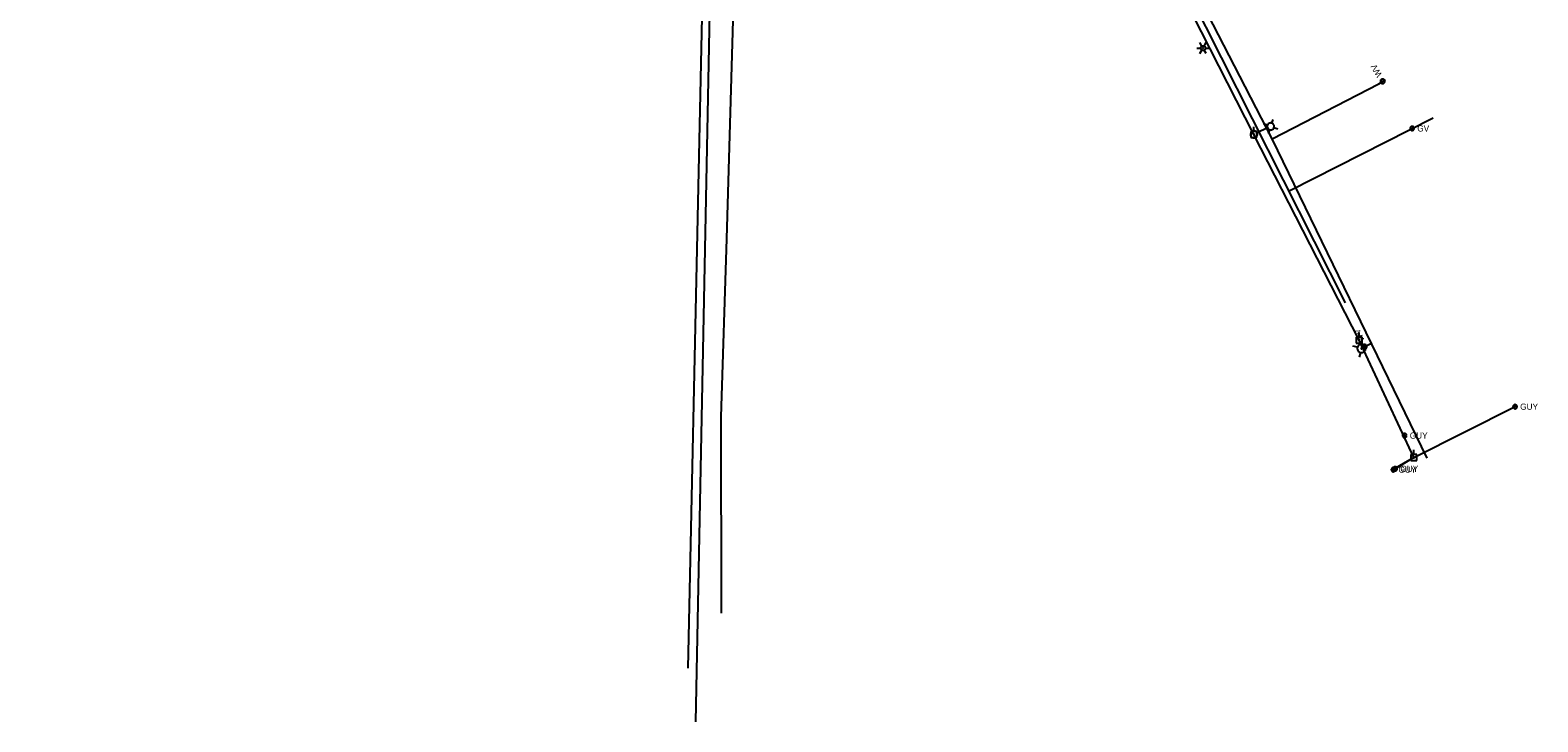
# Model space of a CAD drawing. Extents: x 596028 to 606371, y 330010 to 403088.
# Drawn here: x 596043 to 596985, y 342334 to 342767 of the extents above; entities that cross this region are included whole.
import ezdxf

# ---------------------------------------------------------------- set-up
doc = ezdxf.new("R2010")
doc.units = 0
for name, color, linetype in [('E_LTG', 7, 'Continuous'), ('E_UTL_EGuyWire', 7, 'Continuous'), ('E_UTL_EPowerPole', 7, 'Continuous'), ('E_UTL_FO_UG', 7, 'Continuous'), ('E_UTL_G', 7, 'Continuous'), ('E_UTL_G_UG', 7, 'Continuous'), ('E_UTL_Overhead', 7, 'Continuous'), ('E_UTL_SAN_UG', 7, 'Continuous'), ('E_UTL_W', 7, 'Continuous'), ('E_UTL_W_UG', 7, 'Continuous'), ('E_UTL_WHydrant', 7, 'Continuous')]:
    doc.layers.add(name, color=color, linetype=linetype)

# ---------------------------------------------------------------- blocks, each defined once
blk = doc.blocks.new('LPOL_1')
at = {"layer": 'E_LTG'}
for p, q in [((-24.4, 0), (-9.1, 0)), ((-4.6, 7.9), (-12.2, 21.1)), ((4.6, 7.9), (12.2, 21.1)), ((9.1, 0), (24.4, 0)), ((-12.2, -21.1), (-4.6, -7.9)), ((12.2, -21.1), (4.6, -7.9))]:
    blk.add_line(p, q, dxfattribs=at)
for radius in [9.14, 0.762]:
    blk.add_circle((0, 0), radius, dxfattribs=at)

msp = doc.modelspace()

# ---------------------------------------------------------------- linework, layer by layer
at = {"layer": 'E_LTG'}
for points in [[(596809.13, 342702.35), (596808.92, 342702.7), (596808.64, 342703.01), (596808.31, 342703.26), (596807.94, 342703.44), (596807.55, 342703.55), (596807.13, 342703.59), (596806.72, 342703.54), (596806.33, 342703.42), (596805.96, 342703.22), (596805.64, 342702.96), (596805.38, 342702.64), (596805.17, 342702.28), (596805.05, 342701.89), (596804.99, 342701.48), (596805.02, 342701.07), (596805.12, 342700.67), (596805.3, 342700.29), (596805.55, 342699.96), (596805.85, 342699.68), (596806.2, 342699.46), (596806.59, 342699.31), (596807, 342699.24), (596807.41, 342699.25), (596807.81, 342699.33), (596808.2, 342699.49), (596808.54, 342699.72), (596808.84, 342700.01), (596809.07, 342700.35), (596809.24, 342700.73), (596809.33, 342701.14), (596809.34, 342701.55), (596809.27, 342701.96), (596809.13, 342702.35)], [(596815.65, 342705.45), (596809.17, 342702.36)], [(596815.61, 342707.12), (596813.24, 342707.96)], [(596819.61, 342707.34), (596819.39, 342707.69), (596819.12, 342708), (596818.79, 342708.25), (596818.42, 342708.43), (596818.02, 342708.54), (596817.61, 342708.58), (596817.2, 342708.53), (596816.8, 342708.41), (596816.44, 342708.21), (596816.12, 342707.95), (596815.85, 342707.64), (596815.65, 342707.27), (596815.52, 342706.88), (596815.47, 342706.47), (596815.49, 342706.06), (596815.6, 342705.66), (596815.78, 342705.28), (596816.02, 342704.95), (596816.33, 342704.67), (596816.68, 342704.45), (596817.06, 342704.3), (596817.47, 342704.23), (596817.89, 342704.24), (596818.29, 342704.32), (596818.67, 342704.48), (596819.02, 342704.71), (596819.31, 342705), (596819.54, 342705.34), (596819.71, 342705.72), (596819.8, 342706.13), (596819.81, 342706.54), (596819.75, 342706.95), (596819.61, 342707.34)], [(596816.92, 342704.37), (596816.08, 342702)], [(596818.36, 342708.44), (596819.2, 342710.8)], [(596819.67, 342705.68), (596822.04, 342704.84)], [(596807.32, 342701.48), (596807.3, 342701.51), (596807.28, 342701.53), (596807.26, 342701.55), (596807.23, 342701.57), (596807.2, 342701.57), (596807.17, 342701.58), (596807.13, 342701.57), (596807.1, 342701.56), (596807.08, 342701.55), (596807.05, 342701.53), (596807.03, 342701.51), (596807.02, 342701.48), (596807.01, 342701.45), (596807, 342701.42), (596807, 342701.38), (596807.01, 342701.35), (596807.03, 342701.33), (596807.04, 342701.3), (596807.07, 342701.28), (596807.09, 342701.26), (596807.12, 342701.25), (596807.15, 342701.25), (596807.19, 342701.25), (596807.22, 342701.25), (596807.25, 342701.26), (596807.27, 342701.28), (596807.3, 342701.3), (596807.31, 342701.33), (596807.33, 342701.36), (596807.33, 342701.39), (596807.33, 342701.42), (596807.33, 342701.45), (596807.32, 342701.48)]]:
    msp.add_lwpolyline(points, dxfattribs=at)
at = {"layer": 'E_UTL_EGuyWire'}
for q in [(596894.24, 342492.02), (596895.45, 342492.55)]:
    msp.add_line((596907.13, 342499.57), q, dxfattribs=at)
for points in [[(596971.58, 342531.34), (596971.56, 342531.58), (596971.49, 342531.82), (596971.38, 342532.03), (596971.23, 342532.22), (596971.04, 342532.38), (596970.83, 342532.51), (596970.6, 342532.59), (596970.36, 342532.62), (596970.12, 342532.61), (596969.88, 342532.55), (596969.66, 342532.45), (596969.46, 342532.31), (596969.29, 342532.13), (596969.16, 342531.93), (596969.07, 342531.7), (596969.02, 342531.46), (596969.02, 342531.22), (596969.07, 342530.98), (596969.16, 342530.75), (596969.29, 342530.55), (596969.46, 342530.37), (596969.66, 342530.23), (596969.88, 342530.13), (596970.12, 342530.07), (596970.36, 342530.06), (596970.6, 342530.09), (596970.83, 342530.17), (596971.04, 342530.29), (596971.23, 342530.45), (596971.38, 342530.65), (596971.49, 342530.86), (596971.56, 342531.1), (596971.58, 342531.34)], [(596970.46, 342531.34), (596970.46, 342531.37), (596970.45, 342531.4), (596970.43, 342531.43), (596970.41, 342531.45), (596970.39, 342531.47), (596970.36, 342531.48), (596970.34, 342531.49), (596970.31, 342531.5), (596970.28, 342531.5), (596970.25, 342531.49), (596970.22, 342531.48), (596970.19, 342531.46), (596970.17, 342531.44), (596970.16, 342531.41), (596970.14, 342531.38), (596970.14, 342531.35), (596970.14, 342531.32), (596970.14, 342531.29), (596970.16, 342531.27), (596970.17, 342531.24), (596970.19, 342531.22), (596970.22, 342531.2), (596970.25, 342531.19), (596970.28, 342531.18), (596970.31, 342531.18), (596970.34, 342531.18), (596970.36, 342531.19), (596970.39, 342531.21), (596970.41, 342531.23), (596970.43, 342531.25), (596970.45, 342531.28), (596970.46, 342531.31), (596970.46, 342531.34)], [(596902.6, 342513.3), (596902.58, 342513.54), (596902.51, 342513.77), (596902.4, 342513.99), (596902.25, 342514.18), (596902.06, 342514.34), (596901.85, 342514.46), (596901.62, 342514.54), (596901.38, 342514.58), (596901.13, 342514.57), (596900.9, 342514.51), (596900.68, 342514.41), (596900.48, 342514.27), (596900.31, 342514.09), (596900.18, 342513.89), (596900.09, 342513.66), (596900.04, 342513.42), (596900.04, 342513.18), (596900.09, 342512.94), (596900.18, 342512.71), (596900.31, 342512.5), (596900.48, 342512.33), (596900.68, 342512.19), (596900.9, 342512.08), (596901.13, 342512.03), (596901.38, 342512.02), (596901.62, 342512.05), (596901.85, 342512.13), (596902.06, 342512.25), (596902.25, 342512.41), (596902.4, 342512.6), (596902.51, 342512.82), (596902.58, 342513.05), (596902.6, 342513.3)], [(596901.48, 342513.3), (596901.47, 342513.33), (596901.47, 342513.36), (596901.45, 342513.38), (596901.43, 342513.41), (596901.41, 342513.43), (596901.38, 342513.44), (596901.35, 342513.45), (596901.32, 342513.46), (596901.29, 342513.46), (596901.26, 342513.45), (596901.24, 342513.44), (596901.21, 342513.42), (596901.19, 342513.4), (596901.17, 342513.37), (596901.16, 342513.34), (596901.16, 342513.31), (596901.16, 342513.28), (596901.16, 342513.25), (596901.17, 342513.22), (596901.19, 342513.2), (596901.21, 342513.18), (596901.24, 342513.16), (596901.26, 342513.15), (596901.29, 342513.14), (596901.32, 342513.14), (596901.35, 342513.14), (596901.38, 342513.15), (596901.41, 342513.17), (596901.43, 342513.19), (596901.45, 342513.21), (596901.47, 342513.24), (596901.47, 342513.27), (596901.48, 342513.3)], [(596895.52, 342492.02), (596895.5, 342492.27), (596895.43, 342492.5), (596895.32, 342492.72), (596895.17, 342492.91), (596894.98, 342493.07), (596894.77, 342493.19), (596894.54, 342493.27), (596894.3, 342493.31), (596894.06, 342493.29), (596893.82, 342493.24), (596893.6, 342493.14), (596893.4, 342492.99), (596893.23, 342492.82), (596893.1, 342492.61), (596893.01, 342492.39), (596892.96, 342492.15), (596892.96, 342491.9), (596893.01, 342491.66), (596893.1, 342491.44), (596893.23, 342491.23), (596893.4, 342491.05), (596893.6, 342490.91), (596893.82, 342490.81), (596894.06, 342490.75), (596894.3, 342490.74), (596894.54, 342490.78), (596894.77, 342490.86), (596894.98, 342490.98), (596895.17, 342491.14), (596895.32, 342491.33), (596895.43, 342491.55), (596895.5, 342491.78), (596895.52, 342492.02)], [(596894.4, 342492.02), (596894.4, 342492.05), (596894.39, 342492.08), (596894.37, 342492.11), (596894.36, 342492.13), (596894.33, 342492.15), (596894.31, 342492.17), (596894.28, 342492.18), (596894.25, 342492.18), (596894.22, 342492.18), (596894.19, 342492.18), (596894.16, 342492.16), (596894.13, 342492.15), (596894.11, 342492.12), (596894.1, 342492.1), (596894.09, 342492.07), (596894.08, 342492.04), (596894.08, 342492.01), (596894.09, 342491.98), (596894.1, 342491.95), (596894.11, 342491.92), (596894.13, 342491.9), (596894.16, 342491.89), (596894.19, 342491.87), (596894.22, 342491.87), (596894.25, 342491.86), (596894.28, 342491.87), (596894.31, 342491.88), (596894.33, 342491.89), (596894.36, 342491.91), (596894.37, 342491.94), (596894.39, 342491.96), (596894.4, 342491.99), (596894.4, 342492.02)], [(596896.74, 342492.55), (596896.72, 342492.8), (596896.65, 342493.03), (596896.53, 342493.25), (596896.38, 342493.44), (596896.2, 342493.6), (596895.99, 342493.72), (596895.76, 342493.8), (596895.52, 342493.84), (596895.27, 342493.83), (596895.04, 342493.77), (596894.81, 342493.67), (596894.61, 342493.52), (596894.45, 342493.35), (596894.31, 342493.14), (596894.22, 342492.92), (596894.18, 342492.68), (596894.18, 342492.43), (596894.22, 342492.19), (596894.31, 342491.97), (596894.45, 342491.76), (596894.61, 342491.59), (596894.81, 342491.44), (596895.04, 342491.34), (596895.27, 342491.28), (596895.52, 342491.27), (596895.76, 342491.31), (596895.99, 342491.39), (596896.2, 342491.51), (596896.38, 342491.67), (596896.53, 342491.86), (596896.65, 342492.08), (596896.72, 342492.31), (596896.74, 342492.55)], [(596895.62, 342492.55), (596895.61, 342492.59), (596895.6, 342492.61), (596895.59, 342492.64), (596895.57, 342492.67), (596895.55, 342492.69), (596895.52, 342492.7), (596895.49, 342492.71), (596895.46, 342492.72), (596895.43, 342492.71), (596895.4, 342492.71), (596895.37, 342492.69), (596895.35, 342492.68), (596895.33, 342492.65), (596895.31, 342492.63), (596895.3, 342492.6), (596895.3, 342492.57), (596895.3, 342492.54), (596895.3, 342492.51), (596895.31, 342492.48), (596895.33, 342492.46), (596895.35, 342492.43), (596895.37, 342492.42), (596895.4, 342492.4), (596895.43, 342492.4), (596895.46, 342492.39), (596895.49, 342492.4), (596895.52, 342492.41), (596895.55, 342492.42), (596895.57, 342492.44), (596895.59, 342492.47), (596895.6, 342492.5), (596895.61, 342492.52), (596895.62, 342492.55)]]:
    msp.add_lwpolyline(points, dxfattribs=at)
at = {"layer": 'E_UTL_EPowerPole'}
for points in [[(596807.14, 342703.25), (596807.14, 342706.16)], [(596808.98, 342703.25), (596805.29, 342703.25)], [(596805.29, 342703.25), (596805.29, 342699.56)], [(596805.29, 342699.56), (596808.98, 342699.56)], [(596807.41, 342701.41), (596807.4, 342701.46), (596807.39, 342701.5), (596807.37, 342701.54), (596807.34, 342701.58), (596807.31, 342701.61), (596807.27, 342701.63), (596807.22, 342701.64), (596807.18, 342701.65), (596807.13, 342701.65), (596807.09, 342701.64), (596807.05, 342701.62), (596807.01, 342701.59), (596806.98, 342701.56), (596806.96, 342701.52), (596806.94, 342701.48), (596806.93, 342701.43), (596806.93, 342701.39), (596806.94, 342701.34), (596806.96, 342701.3), (596806.98, 342701.26), (596807.01, 342701.23), (596807.05, 342701.2), (596807.09, 342701.19), (596807.13, 342701.17), (596807.18, 342701.17), (596807.22, 342701.18), (596807.27, 342701.19), (596807.31, 342701.22), (596807.34, 342701.25), (596807.37, 342701.28), (596807.39, 342701.32), (596807.4, 342701.37), (596807.41, 342701.41)], [(596808.98, 342699.56), (596808.98, 342703.25)], [(596874.69, 342574.8), (596871, 342574.8)], [(596871, 342574.8), (596871, 342571.11)], [(596873.11, 342572.96), (596873.11, 342573), (596873.1, 342573.05), (596873.07, 342573.09), (596873.05, 342573.12), (596873.01, 342573.15), (596872.97, 342573.17), (596872.93, 342573.19), (596872.89, 342573.2), (596872.84, 342573.19), (596872.8, 342573.18), (596872.75, 342573.16), (596872.72, 342573.14), (596872.69, 342573.11), (596872.66, 342573.07), (596872.65, 342573.03), (596872.64, 342572.98), (596872.64, 342572.94), (596872.65, 342572.89), (596872.66, 342572.85), (596872.69, 342572.81), (596872.72, 342572.78), (596872.75, 342572.75), (596872.8, 342572.73), (596872.84, 342572.72), (596872.89, 342572.72), (596872.93, 342572.73), (596872.97, 342572.74), (596873.01, 342572.76), (596873.05, 342572.79), (596873.07, 342572.83), (596873.1, 342572.87), (596873.11, 342572.91), (596873.11, 342572.96)], [(596872.84, 342574.8), (596872.84, 342577.71)], [(596874.69, 342571.11), (596874.69, 342574.8)], [(596871, 342571.11), (596874.69, 342571.11)], [(596908.94, 342501.41), (596905.25, 342501.41)], [(596905.25, 342501.41), (596905.25, 342497.72)], [(596905.25, 342497.72), (596908.94, 342497.72)], [(596907.37, 342499.57), (596907.36, 342499.62), (596907.35, 342499.66), (596907.33, 342499.7), (596907.3, 342499.73), (596907.27, 342499.76), (596907.23, 342499.79), (596907.19, 342499.8), (596907.14, 342499.81), (596907.1, 342499.81), (596907.05, 342499.8), (596907.01, 342499.78), (596906.97, 342499.75), (596906.94, 342499.72), (596906.92, 342499.68), (596906.9, 342499.64), (596906.89, 342499.59), (596906.89, 342499.55), (596906.9, 342499.5), (596906.92, 342499.46), (596906.94, 342499.42), (596906.97, 342499.39), (596907.01, 342499.36), (596907.05, 342499.34), (596907.1, 342499.33), (596907.14, 342499.33), (596907.19, 342499.34), (596907.23, 342499.35), (596907.27, 342499.38), (596907.3, 342499.41), (596907.33, 342499.44), (596907.35, 342499.48), (596907.36, 342499.52), (596907.37, 342499.57)], [(596907.1, 342501.41), (596907.1, 342504.32)], [(596908.94, 342497.72), (596908.94, 342501.41)]]:
    msp.add_lwpolyline(points, dxfattribs=at)
at = {"layer": 'E_UTL_FO_UG'}
msp.add_lwpolyline([(596474.47, 342402.36), (596474.4, 342525.09), (596477.86, 342636.12), (596482.44, 342794.51), (596485.06, 342876.68), (596489.76, 343060.15), (596494.16, 343163.21)], dxfattribs=at)
at = {"layer": 'E_UTL_G'}
for points in [[(596907.3, 342705.15), (596907.28, 342705.39), (596907.21, 342705.62), (596907.1, 342705.84), (596906.95, 342706.03), (596906.77, 342706.19), (596906.55, 342706.31), (596906.32, 342706.39), (596906.08, 342706.43), (596905.84, 342706.42), (596905.6, 342706.36), (596905.38, 342706.26), (596905.18, 342706.11), (596905.01, 342705.94), (596904.88, 342705.73), (596904.79, 342705.51), (596904.74, 342705.27), (596904.74, 342705.02), (596904.79, 342704.78), (596904.88, 342704.56), (596905.01, 342704.35), (596905.18, 342704.18), (596905.38, 342704.03), (596905.6, 342703.93), (596905.84, 342703.87), (596906.08, 342703.86), (596906.32, 342703.9), (596906.55, 342703.98), (596906.77, 342704.1), (596906.95, 342704.26), (596907.1, 342704.45), (596907.21, 342704.67), (596907.28, 342704.9), (596907.3, 342705.15)], [(596905.11, 342704.24), (596906.93, 342706.05)]]:
    msp.add_lwpolyline(points, dxfattribs=at)
at = {"layer": 'E_UTL_G_UG'}
for p, q in [((596864.47, 342596.3), (596748.84, 342824.86)), ((596829.59, 342666.47), (596919.19, 342711.81))]:
    msp.add_line(p, q, dxfattribs=at)
at = {"layer": 'E_UTL_Overhead'}
msp.add_line((596907.13, 342499.57), (596970.28, 342531.38), dxfattribs=at)
msp.add_lwpolyline([(596907.13, 342499.57), (596872.87, 342572.96), (596807.17, 342701.41), (596752.6, 342808.68), (596696.55, 342921.05), (596669.38, 342971.18), (596598.89, 343101.31), (596520.59, 343214.94), (596433.09, 343338.93), (596392.19, 343473.17), (596318.24, 343551.79), (596215.53, 343658.6), (596116.41, 343762.49), (596042.62, 343840.48)], dxfattribs=at)
at = {"layer": 'E_UTL_SAN_UG'}
msp.add_lwpolyline([(596453.61, 342368.09), (596460.14, 342668.63), (596466.66, 342967.7)], dxfattribs=at)
at = {"layer": 'E_UTL_W'}
for points in [[(596886.86, 342735.8), (596886.64, 342735.64), (596886.45, 342735.44), (596886.31, 342735.21), (596886.21, 342734.96), (596886.16, 342734.69), (596886.16, 342734.42), (596886.22, 342734.15), (596886.32, 342733.9), (596886.47, 342733.68), (596886.66, 342733.48), (596886.88, 342733.33), (596887.13, 342733.22), (596887.39, 342733.15), (596887.66, 342733.14), (596887.93, 342733.19), (596888.18, 342733.28), (596888.42, 342733.41), (596888.62, 342733.59), (596888.79, 342733.81), (596888.91, 342734.05), (596888.98, 342734.31), (596889.01, 342734.58), (596888.98, 342734.85), (596888.9, 342735.11), (596888.77, 342735.35), (596888.6, 342735.56), (596888.4, 342735.74), (596888.16, 342735.87), (596887.9, 342735.96), (596887.63, 342735.99), (596887.36, 342735.98), (596887.1, 342735.91), (596886.86, 342735.8)], [(596888.96, 342734.21), (596886.2, 342734.92)], [(596875.66, 342570.08), (596875.43, 342569.94), (596875.23, 342569.76), (596875.07, 342569.55), (596874.95, 342569.3), (596874.88, 342569.04), (596874.86, 342568.77), (596874.89, 342568.5), (596874.97, 342568.24), (596875.1, 342568), (596875.27, 342567.79), (596875.48, 342567.62), (596875.71, 342567.49), (596875.97, 342567.41), (596876.24, 342567.37), (596876.51, 342567.39), (596876.77, 342567.46), (596877.02, 342567.58), (596877.24, 342567.74), (596877.42, 342567.94), (596877.56, 342568.17), (596877.66, 342568.42), (596877.7, 342568.69), (596877.7, 342568.96), (596877.64, 342569.23), (596877.54, 342569.48), (596877.38, 342569.7), (596877.19, 342569.89), (596876.97, 342570.05), (596876.72, 342570.15), (596876.46, 342570.21), (596876.19, 342570.22), (596875.92, 342570.18), (596875.66, 342570.08)], [(596877.63, 342568.33), (596874.94, 342569.27)]]:
    msp.add_lwpolyline(points, dxfattribs=at)
at = {"layer": 'E_UTL_W_UG'}
for p, q in [((596458.48, 342334.48), (596467.16, 342777.33)), ((596818.63, 342698.64), (596885.23, 342733.02)), ((596885.23, 342733.02), (596889.39, 342735.62)), ((596880.65, 342570.77), (596874.35, 342567.71))]:
    msp.add_line(p, q, dxfattribs=at)
msp.add_lwpolyline([(596915.39, 342499.14), (596818.63, 342698.64), (596627.29, 343069.3)], dxfattribs=at)
at = {"layer": 'E_UTL_WHydrant'}
for points in [[(596871.86, 342568.42), (596868.94, 342569.24)], [(596873.07, 342570), (596872.66, 342569.72), (596872.31, 342569.36), (596872.04, 342568.94), (596871.85, 342568.48), (596871.75, 342568), (596871.74, 342567.5), (596871.83, 342567.01), (596872.01, 342566.54), (596872.27, 342566.12), (596872.61, 342565.75), (596873.01, 342565.46), (596873.47, 342565.25), (596873.95, 342565.12), (596874.45, 342565.09), (596874.94, 342565.16), (596875.41, 342565.31), (596875.85, 342565.56), (596876.23, 342565.88), (596876.54, 342566.27), (596876.78, 342566.71), (596876.92, 342567.19), (596876.98, 342567.68), (596876.94, 342568.18), (596876.8, 342568.66), (596876.58, 342569.1), (596876.27, 342569.5), (596875.9, 342569.83), (596875.47, 342570.09), (596875, 342570.26), (596874.51, 342570.33), (596874.01, 342570.31), (596873.53, 342570.2), (596873.07, 342570)], [(596873.65, 342565.22), (596872.83, 342562.3)], [(596874.26, 342567.89), (596874.22, 342567.87), (596874.2, 342567.84), (596874.18, 342567.81), (596874.16, 342567.77), (596874.15, 342567.74), (596874.15, 342567.7), (596874.16, 342567.66), (596874.17, 342567.62), (596874.19, 342567.59), (596874.22, 342567.56), (596874.25, 342567.54), (596874.29, 342567.53), (596874.32, 342567.52), (596874.36, 342567.51), (596874.4, 342567.52), (596874.43, 342567.53), (596874.47, 342567.55), (596874.5, 342567.57), (596874.52, 342567.6), (596874.54, 342567.64), (596874.55, 342567.67), (596874.55, 342567.71), (596874.55, 342567.75), (596874.54, 342567.79), (596874.52, 342567.82), (596874.5, 342567.85), (596874.47, 342567.88), (596874.44, 342567.9), (596874.4, 342567.91), (596874.37, 342567.91), (596874.33, 342567.91), (596874.29, 342567.9), (596874.26, 342567.89)]]:
    msp.add_lwpolyline(points, dxfattribs=at)

# ---------------------------------------------------------------- block references
at = {"layer": 'E_LTG', "xscale": 0.16404166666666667, "yscale": 0.16404166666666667}
msp.add_blockref('LPOL_1', (596775.41, 342755.33), dxfattribs=at)

# ---------------------------------------------------------------- texts
at = {"layer": 'E_UTL_EGuyWire'}
for p in [(596973.51, 342529.41), (596904.53, 342511.37), (596897.45, 342490.1), (596898.66, 342490.63)]:
    msp.add_text('GUY', height=3.85, rotation=360, dxfattribs=at).set_placement(p)
at = {"layer": 'E_UTL_G'}
msp.add_text('GV', height=3.85, dxfattribs=at).set_placement((596909.23, 342703.22))
at = {"layer": 'E_UTL_W'}
for rotation, p in [(120.55318, (596887.43, 342738.62)), (115.65129, (596876.47, 342572.84))]:
    msp.add_text('WV', height=3.85, rotation=rotation, dxfattribs=at).set_placement(p)

doc.saveas('drawing.dxf')
